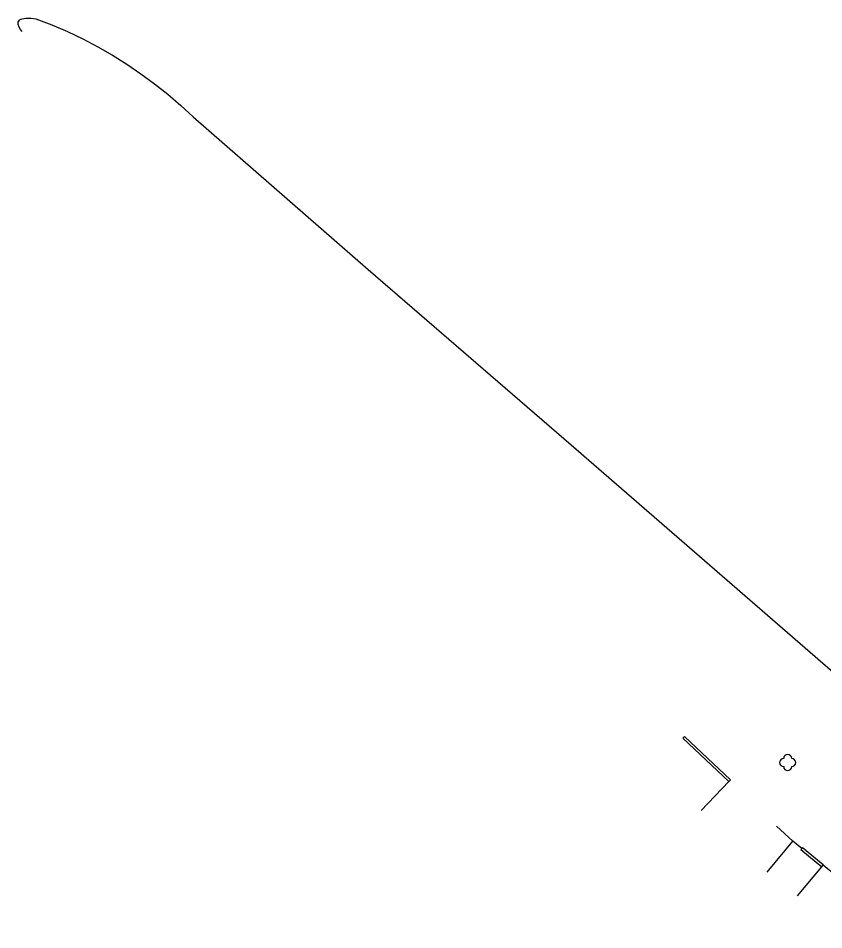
# Model space of a CAD drawing. Extents: x -577457 to -568404, y -1208466 to -1201387.
# Drawn here: x -572998.8 to -572898.6, y -1203212.6 to -1203099.2 of the extents above; entities that cross this region are included whole.
import ezdxf

# ---------------------------------------------------------------- set-up
doc = ezdxf.new("R2010")
doc.units = 0
for name, color, linetype in [('BUDOVY_MĚŘ', 7, 'Continuous'), ('ROZHRANÍ_PLOCH', 7, 'Continuous'), ('ZELEŇ', 7, 'Continuous'), ('ZN_DOPLŇKOVÉ', 7, 'Continuous')]:
    doc.layers.add(name, color=color, linetype=linetype)

msp = doc.modelspace()

# ---------------------------------------------------------------- linework, layer by layer
at = {"layer": 'BUDOVY_MĚŘ'}
for points in [[(-572898.82, -1203204.7), (-572898.63, -1203204.47)], [(-572898.63, -1203204.47), (-572893.52, -1203208.7), (-572896.71, -1203212.55)], [(-572901.82, -1203208.32), (-572898.82, -1203204.7)]]:
    msp.add_lwpolyline(points, dxfattribs=at)
at = {"layer": 'ROZHRANÍ_PLOCH'}
msp.add_lwpolyline([(-572998.31, -1203100.8), (-572998.54, -1203100.56), (-572998.7, -1203100.27), (-572998.8, -1203099.94), (-572998.81, -1203099.77), (-572998.8, -1203099.65), (-572998.74, -1203099.51), (-572998.65, -1203099.39), (-572998.56, -1203099.31), (-572998.45, -1203099.25), (-572998.32, -1203099.22), (-572997.82, -1203099.16), (-572997.21, -1203099.15), (-572996.6, -1203099.23), (-572994.63, -1203099.99), (-572992.69, -1203100.82), (-572990.78, -1203101.73), (-572988.91, -1203102.71), (-572987.08, -1203103.75), (-572985.29, -1203104.87), (-572983.54, -1203106.05), (-572981.84, -1203107.3), (-572980.18, -1203108.61), (-572978.58, -1203109.99), (-572977.02, -1203111.43), (-572955.25, -1203130.42), (-572929.99, -1203152.24), (-572891.16, -1203185.88)], dxfattribs=at)
at = {"layer": 'ZELEŇ'}
msp.add_circle((-572903.05, -1203191.75), 0.0005, dxfattribs=at)
for centre, start, end in [((-572903.05, -1203191.25), 0, 180), ((-572903.55, -1203191.75), 90, 270), ((-572902.55, -1203191.75), 270, 90), ((-572903.05, -1203192.25), 180, 360)]:
    msp.add_arc(centre, 0.5, start, end, dxfattribs=at)
at = {"layer": 'ZN_DOPLŇKOVÉ'}
for points in [[(-572915.88, -1203188.5), (-572916.09, -1203188.72), (-572910.39, -1203194.1)], [(-572915.88, -1203188.5), (-572910.18, -1203193.88), (-572910.39, -1203194.1)], [(-572910.39, -1203194.1), (-572913.82, -1203197.73)], [(-572902.42, -1203201.51), (-572904.46, -1203199.67)], [(-572905.6, -1203205.37), (-572902.42, -1203201.51)], [(-572901.31, -1203202.46), (-572902.42, -1203201.51)], [(-572898.63, -1203204.47), (-572901.21, -1203202.34), (-572901.31, -1203202.46)], [(-572901.31, -1203202.46), (-572901.4, -1203202.57), (-572898.82, -1203204.7)]]:
    msp.add_lwpolyline(points, dxfattribs=at)

doc.saveas('drawing.dxf')
